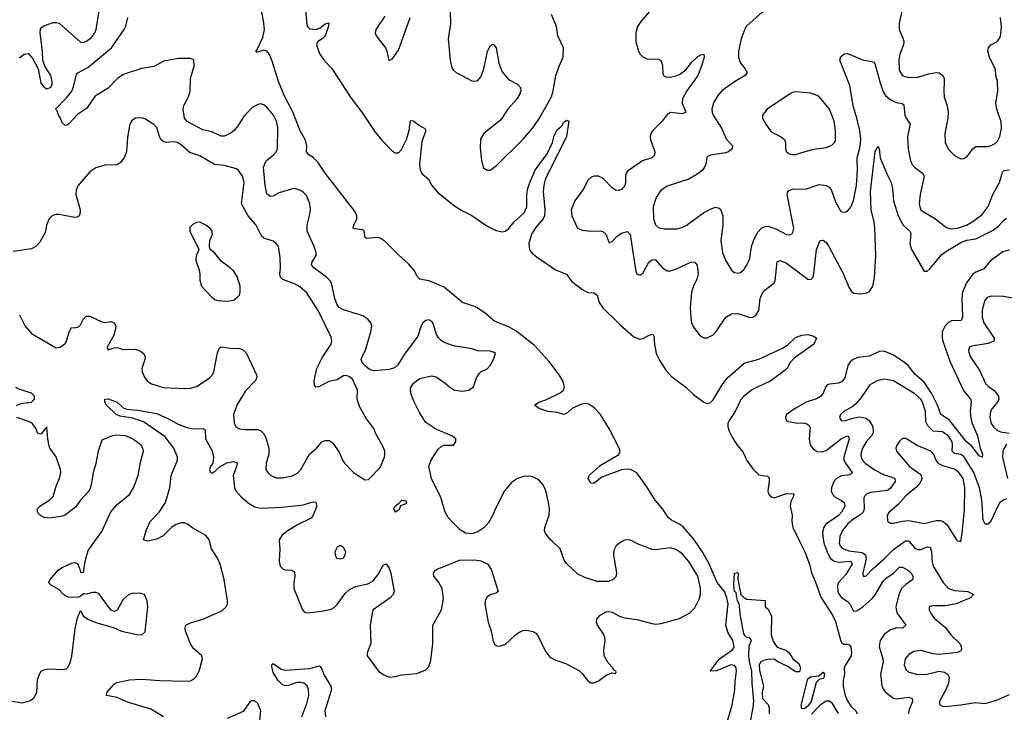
# Model space of a CAD drawing. Header units: inches. Extents: x 1682530 to 1839546, y 640742 to 791647.
# Tile 696 of 923: x 1815252 to 1821695, y 678879 to 683415. Entities that reach past the tile are written whole.
import ezdxf

# ---------------------------------------------------------------- set-up
doc = ezdxf.new("R2010")
doc.units = ezdxf.units.IN
doc.header["$MEASUREMENT"] = 0
for name, color, linetype in [('B8617', 7, 'Continuous'), ('B8618', 7, 'Continuous'), ('B8627', 7, 'Continuous'), ('B8628', 7, 'Continuous')]:
    doc.layers.add(name, color=color, linetype=linetype)

msp = doc.modelspace()

# ---------------------------------------------------------------- linework, layer by layer
at = {"layer": 'B8617', "color": 5}
for points, elevation in [([(1815190, 678953.8), (1815270, 678942.3), (1815323.3, 678956.7), (1815344.9, 678975.1), (1815364.2, 679010), (1815368.2, 679091.8), (1815380.7, 679130), (1815392.7, 679150), (1815410, 679158.7), (1815436.4, 679163.6), (1815540.1, 679159.9), (1815555.5, 679164.5), (1815570, 679176.4), (1815584.8, 679210), (1815592.6, 679247.4), (1815613.9, 679426.1), (1815630, 679498), (1815650, 679546), (1815670.5, 679510), (1815697.3, 679490), (1815750, 679468.4), (1815870, 679432.7), (1815918, 679410), (1816030, 679386.7), (1816054, 679390), (1816073.1, 679406.9), (1816091.5, 679570), (1816086.3, 679610), (1816069, 679650), (1816038.7, 679658.7), (1815990, 679656.9), (1815966.8, 679650), (1815930, 679617.2), (1815890, 679549.2), (1815870, 679539.3), (1815850, 679549.4), (1815830, 679572.3), (1815770, 679657.4), (1815750, 679664.7), (1815730, 679663.1), (1815690, 679653.6), (1815670, 679655.3), (1815644.9, 679635.1), (1815628.5, 679631.5), (1815570, 679632.6), (1815538.4, 679650), (1815505, 679685), (1815460.9, 679710), (1815440.9, 679730), (1815451.5, 679750), (1815506.7, 679813.3), (1815530, 679828.5), (1815590, 679855.8), (1815610, 679860.4), (1815630, 679853.4), (1815644.2, 679824.2), (1815650, 679798), (1815670, 679796), (1815679.4, 679870), (1815701, 679939), (1815744.7, 680000)], 440), ([(1816192.2, 678850), (1816110, 678900.6), (1815950, 678949.2), (1815890, 678976.1), (1815819, 678990), (1815822, 679010), (1815870, 679064.2), (1815890, 679074.3), (1815967.5, 679092.5), (1816050, 679096.1), (1816170, 679087.3), (1816337.6, 679082.4), (1816370, 679086.3), (1816390, 679097), (1816405.9, 679114.1), (1816425.4, 679150), (1816447.8, 679230), (1816442.9, 679250), (1816390, 679296.4), (1816368.7, 679328.7), (1816335.9, 679410), (1816333.8, 679430), (1816339.7, 679450), (1816370, 679466.4), (1816451.4, 679488.6), (1816575.1, 679544.9), (1816603.5, 679570), (1816611, 679590), (1816611, 679609), (1816589.9, 679750), (1816564.1, 679850), (1816547.2, 679890), (1816506.4, 679950), (1816495, 680000)], 420), ([(1816951, 680000), (1816954.7, 679950), (1816950.2, 679870.2), (1816957, 679837), (1816975.9, 679815.9), (1816990, 679811.6), (1817031.1, 679811.1), (1817050, 679799.1), (1817053.1, 679773.1), (1817045.8, 679725.8), (1817046.9, 679690), (1817103, 679550), (1817115.5, 679535.5), (1817130.6, 679530.6), (1817230, 679542), (1817290, 679555.8), (1817310, 679566.9), (1817330, 679586.5), (1817382.2, 679657.8), (1817410, 679682.8), (1817450, 679703), (1817530, 679721.1), (1817562.3, 679737.7), (1817598.5, 679781.5), (1817630, 679843.8), (1817651.1, 679851.1), (1817670, 679824), (1817680.8, 679790), (1817701.7, 679670), (1817696.5, 679650), (1817676.5, 679630), (1817566, 679550), (1817559.9, 679540.1), (1817544.8, 679450), (1817550.2, 679330), (1817526.7, 679270), (1817526.7, 679250), (1817599.1, 679150), (1817630, 679128.2), (1817670, 679110.4), (1817710, 679113.4), (1817750, 679124.4), (1817850, 679133.1), (1817910, 679157.6), (1817930, 679180.5), (1817942.2, 679217.8), (1817954.5, 679330), (1817955, 679450), (1818012.3, 679550), (1818025.3, 679625.3), (1818017.4, 679690), (1817995, 679730), (1817962.7, 679770), (1817959.1, 679790), (1817971.6, 679808.4), (1817983.9, 679816.1), (1818130, 679876.9), (1818230, 679879.1), (1818270, 679872.3), (1818314.6, 679850), (1818339.6, 679810), (1818384, 679670), (1818370, 679660.7), (1818330, 679649.6), (1818310, 679633.6), (1818297, 679610), (1818294.9, 679590), (1818317.3, 679470), (1818337.8, 679410), (1818350, 679344.7), (1818362.3, 679322.3), (1818374.6, 679314.6), (1818390, 679312.4), (1818430, 679323.6), (1818495.3, 679384.7), (1818517.6, 679402.4), (1818545.2, 679414.8), (1818570, 679416.5), (1818609.3, 679409.3), (1818630, 679396.9), (1818642.9, 679382.9), (1818690, 679282), (1818721.6, 679241.6), (1818760.2, 679220.2), (1818830, 679196.5), (1818910, 679152.8), (1818932.9, 679132.9), (1818970, 679084.9), (1818990, 679073.4), (1819010, 679073.1), (1819036.8, 679083.2), (1819090, 679122), (1819130, 679138), (1819150, 679134), (1819154.6, 679145.4), (1819154, 679150), (1819138, 679158), (1819132.7, 679170), (1819102.9, 679202.9), (1819077.6, 679250), (1819074.5, 679285.5), (1819084, 679350), (1819082, 679370), (1819074.3, 679390), (1819033.3, 679450), (1819026.4, 679470), (1819028.6, 679490), (1819050, 679515.3), (1819090, 679537.8), (1819110, 679539.6), (1819130, 679534.9), (1819177.3, 679510), (1819210, 679498.9), (1819290, 679486.5), (1819390, 679460.7), (1819410, 679457.6), (1819450, 679460.8), (1819570, 679493.4), (1819637, 679530), (1819670, 679563.8), (1819699.6, 679620.4), (1819708.2, 679650), (1819707.4, 679692.6), (1819689.2, 679770), (1819630, 679868), (1819590, 679915.2), (1819570, 679930.7), (1819550, 679944.4), (1819510, 679956.5), (1819410, 679943.1), (1819390, 679946.2), (1819300, 679980), (1819261.6, 680000)], 420), ([(1819197.6, 680000), (1819170, 679983.7), (1819156.3, 679970), (1819140.9, 679939.1), (1819138, 679910), (1819157.4, 679790), (1819152.6, 679767.4), (1819133.8, 679746.2), (1819103.6, 679736.4), (1819030, 679735.2), (1818950, 679761.7), (1818904, 679784), (1818830, 679853.8), (1818815.6, 679875.6), (1818789.9, 679949.9), (1818735.6, 680000)], 420), ([(1819869, 678771), (1819913.8, 678926.2), (1819932.6, 679027.4), (1819934.2, 679085.8), (1819943.2, 679150), (1819941.5, 679170), (1819930, 679186.2), (1819904.9, 679190), (1819811.2, 679151.2), (1819769.6, 679150), (1819830, 679227.5), (1819918.9, 679290), (1819927.9, 679310), (1819918.8, 679350), (1819885.2, 679405.2), (1819872.4, 679450), (1819887.3, 679590), (1819879.3, 679630), (1819864, 679670), (1819817.4, 679730), (1819760.5, 679860.5), (1819716.8, 679936.8), (1819671.7, 680000)], 380), ([(1820000, 679381.1), (1819990, 679393.2), (1819968.5, 679511.5), (1819960.7, 679590), (1819950, 679609.2), (1819941.2, 679661.2), (1819929.9, 679670), (1819925.1, 679714.9), (1819929.4, 679790.6), (1819950, 679794), (1819954, 679790), (1819952, 679750), (1819971.3, 679650), (1819990.7, 679630.7), (1820000, 679626)], 360), ([(1817099.2, 678850), (1817130, 678936.5), (1817143.5, 678990), (1817142.3, 679030), (1817132.4, 679052.4), (1817110.3, 679070.3), (1817090, 679075.8), (1817064.7, 679075.3), (1817010, 679054.6), (1816990, 679052.6), (1816970, 679061.2), (1816941.5, 679090), (1816910, 679140.5), (1816901.4, 679178.6), (1816902, 679190), (1816910, 679199.1), (1816962.3, 679162.3), (1816990, 679154.7), (1817150, 679165.8), (1817210, 679184.5), (1817218.8, 679178.8), (1817230, 679161.3), (1817243.6, 679123.6), (1817288.7, 679050), (1817292.9, 679030), (1817249.3, 678890), (1817253.9, 678850)], 380), ([(1816821, 678810), (1816829.6, 678890), (1816810, 678938), (1816790, 678955.1), (1816770, 678955.6), (1816760.7, 678950), (1816714.2, 678885.8), (1816610, 678839.1)], 420)]:
    msp.add_lwpolyline(points, dxfattribs=dict(at, elevation=elevation))
at = {"layer": 'B8617', "color": 5, "elevation": 440}
msp.add_lwpolyline([(1817350, 679972.7), (1817330, 679962), (1817314.8, 679930), (1817316, 679910), (1817324.7, 679890), (1817350, 679884), (1817370, 679891.3), (1817381.2, 679910), (1817385.2, 679930), (1817370, 679959)], close=True, dxfattribs=at)
at = {"layer": 'B8618', "color": 5}
for points, elevation in [([(1819671.7, 680000), (1819658.5, 680018.5), (1819593.8, 680093.8), (1819570, 680111), (1819517.7, 680137.7), (1819495.4, 680155.4), (1819461.2, 680210), (1819410, 680268.8), (1819356.1, 680356.1), (1819290, 680448.7), (1819250, 680469.1), (1819228.4, 680471.6), (1819190, 680467.4), (1819061.6, 680418.4), (1819010, 680377.4), (1818990, 680379.6), (1818972.4, 680410), (1818977.6, 680430), (1819050, 680496.1), (1819171.8, 680568.2), (1819180.7, 680590), (1819176, 680610), (1819112.7, 680732.7), (1819053.3, 680830), (1819012.3, 680872.3), (1818977.3, 680897.3), (1818950, 680902.6), (1818930, 680897.6), (1818868.9, 680871.1), (1818830, 680837), (1818810, 680830.5), (1818770, 680843.4), (1818707.2, 680850), (1818651.9, 680870), (1818620.5, 680890), (1818649.6, 680910), (1818695.2, 680924.8), (1818788.6, 680971.4), (1818811.1, 680990), (1818817.2, 681010), (1818807.4, 681050), (1818783.4, 681090), (1818717.8, 681177.8), (1818621.5, 681281.5), (1818497.9, 681377.9), (1818450, 681404.1), (1818370, 681436.4), (1818350, 681448.5), (1818296.4, 681496.4), (1818233.8, 681533.8), (1818150, 681563.2), (1818030, 681663.8), (1817930, 681704.1), (1817870, 681716.9), (1817853.7, 681733.7), (1817834.7, 681770), (1817797.3, 681817.3), (1817730, 681875.5), (1817642.9, 681962.9), (1817610, 681984.3), (1817590, 681989.3), (1817523.1, 681983.1), (1817511.3, 681991.3), (1817508.3, 682028.3), (1817498.2, 682038.2), (1817444.7, 682044.7), (1817434.5, 682050), (1817438.7, 682070), (1817457.9, 682110), (1817458.7, 682130), (1817442.6, 682162.6), (1817250, 682409.8), (1817202, 682482), (1817173.1, 682513.1), (1817143.1, 682530), (1817129.2, 682549.2), (1817131.1, 682590), (1817119.9, 682630), (1817088.2, 682688.2), (1817036.3, 682816.3), (1816986.3, 682910), (1816945.7, 683010), (1816904.6, 683144.6), (1816887.4, 683187.4), (1816870, 683209.1), (1816850, 683216.2), (1816810, 683203.1), (1816802.9, 683202.9), (1816794.5, 683210), (1816803.5, 683216.5), (1816842.4, 683297.6), (1816855, 683350), (1816847.6, 683407.6), (1816820.5, 683540.5)], 380), ([(1817113.6, 683573.6), (1817130, 683382), (1817135.3, 683370), (1817150, 683356.1), (1817190, 683351.8), (1817218.5, 683361.5), (1817250, 683388.5), (1817275.4, 683395.4), (1817272.6, 683372.6), (1817250.1, 683309.9), (1817230.9, 683289.1), (1817200.3, 683270), (1817194, 683250), (1817214.7, 683194.7), (1817246.4, 683146.4), (1817294.7, 683094.7), (1817421.9, 682901.9), (1817491.6, 682810), (1817578.1, 682678.1), (1817623, 682623), (1817690, 682556.1), (1817710, 682543.5), (1817730, 682542.8), (1817750, 682564.9), (1817783.9, 682630), (1817801.3, 682690), (1817810, 682756), (1817830, 682752), (1817863.9, 682723.9), (1817903.1, 682703.1), (1817908.9, 682690), (1817883.6, 682616.4), (1817868.9, 682470), (1817872.4, 682430), (1817884.9, 682404.9), (1817927.6, 682370), (1817949.2, 682330), (1817985.7, 682285.7), (1818090, 682201.3), (1818144.8, 682164.8), (1818210, 682132.1), (1818310, 682064.8), (1818370, 682034.6), (1818410, 682025.2), (1818430, 682030.2), (1818450, 682045.4), (1818488.6, 682091.4), (1818552.9, 682150), (1818571.6, 682190), (1818570.3, 682270), (1818578.3, 682310), (1818590.3, 682350), (1818624.7, 682430), (1818703.1, 682536.9), (1818738.5, 682610), (1818750, 682653.7), (1818770, 682694.4), (1818798.9, 682721.1), (1818810, 682740.7), (1818821.2, 682750), (1818830, 682756.3), (1818844.7, 682750), (1818830.2, 682650), (1818691.7, 682368.3), (1818682.2, 682330), (1818678.4, 682290), (1818688.4, 682170), (1818686.1, 682130), (1818676.8, 682110), (1818628.4, 682051.6), (1818601.9, 682010), (1818583.7, 681950), (1818588.4, 681908.4), (1818606.3, 681886.3), (1818639, 681859), (1818757.8, 681777.8), (1818829.5, 681749.5), (1818863.1, 681703.1), (1818930, 681650.1), (1818970, 681629.4), (1819010, 681626.2), (1819020.4, 681620.4), (1819030.1, 681610.1), (1819043.9, 681563.9), (1819068.6, 681528.6), (1819179.3, 681419.3), (1819270, 681339), (1819310, 681322.7), (1819331.8, 681328.2), (1819370.3, 681350.3), (1819395.6, 681355.6), (1819402.9, 681342.9), (1819407.2, 681287.2), (1819418.2, 681230), (1819440.8, 681180.8), (1819480, 681120), (1819518, 681078), (1819610, 681011), (1819661.1, 680961.1), (1819730, 680910.1), (1819750, 680901.4), (1819770, 680905.2), (1819790, 680926.8), (1819850, 681024.4), (1819884.5, 681070), (1819990, 681164.4), (1820000, 681167.3)], 380), ([(1815250, 683166), (1815282, 683190), (1815310, 683192.7), (1815338, 683158), (1815373.1, 683093.1), (1815390, 682999.5), (1815410, 682974.4), (1815430, 682963.2), (1815454.5, 682970), (1815463.5, 682990), (1815465.3, 683010), (1815455.4, 683050), (1815416.9, 683110), (1815403.6, 683150), (1815401.6, 683210), (1815385.3, 683330), (1815387.9, 683352.1), (1815395.6, 683364.4), (1815410, 683374.3), (1815470, 683395.8), (1815490, 683396.9), (1815510, 683391.3), (1815650, 683268.8), (1815670, 683266.3), (1815690, 683274), (1815722.4, 683297.6), (1815744.5, 683330), (1815752.5, 683350), (1815772.1, 683472.1)], 440), ([(1818069.4, 683470), (1818070.2, 683389.8), (1818056.9, 683290), (1818069.3, 683149.3), (1818080.6, 683100.6), (1818087.6, 683087.6), (1818108.4, 683068.4), (1818210, 683014.9), (1818230, 683011.8), (1818250, 683017), (1818270, 683041.6), (1818290, 683092.7), (1818312.3, 683207.7), (1818330, 683243.8), (1818350, 683255.8), (1818370.8, 683230.8), (1818388.2, 683130), (1818410, 683073.1), (1818450, 683024), (1818510, 682992.4), (1818530.1, 682970.1), (1818531.1, 682950), (1818524.1, 682930), (1818501.4, 682890), (1818447.2, 682830), (1818400.7, 682759.3), (1818290.3, 682670), (1818266.8, 682633.2), (1818265.1, 682574.9), (1818273.9, 682493.9), (1818286.1, 682446.1), (1818308.7, 682428.7), (1818330, 682430.4), (1818370, 682458), (1818550, 682634), (1818610, 682706.5), (1818650, 682764.1), (1818732.3, 682910), (1818744.1, 682950), (1818760.7, 683050), (1818783.8, 683116.2), (1818809, 683170), (1818809.8, 683230), (1818773.8, 683310), (1818764.1, 683370), (1818732.4, 683450)], 420), ([(1819376.2, 683470), (1819315.9, 683404.1), (1819295.5, 683370), (1819284.1, 683330), (1819283.8, 683270), (1819300.7, 683210), (1819311.7, 683190), (1819330, 683171.7), (1819358.4, 683158.4), (1819430, 683156.5), (1819447.9, 683147.9), (1819458, 683118), (1819461.1, 683061.1), (1819466.4, 683046.4), (1819481, 683041), (1819510, 683039.7), (1819547, 683047), (1819570, 683056.8), (1819612.3, 683087.7), (1819650, 683138), (1819690, 683174.3), (1819710, 683186), (1819730, 683190.4), (1819732, 683170), (1819714.3, 683110), (1819689.2, 683050), (1819618.6, 682950), (1819590, 682897), (1819588, 682868), (1819611.4, 682808.6), (1819590, 682799.7), (1819510, 682807.2), (1819490, 682794), (1819455.8, 682750), (1819394.9, 682690), (1819382.8, 682670), (1819378, 682650), (1819379.7, 682630), (1819409.2, 682550), (1819406.3, 682530), (1819399.6, 682520.4), (1819389.3, 682510.7), (1819328.4, 682490), (1819230, 682423.7), (1819220.4, 682410), (1819215.8, 682390), (1819217, 682350), (1819212.4, 682330), (1819190, 682302.9), (1819170, 682296.9), (1819150, 682299.7), (1819130, 682313), (1819070, 682375.1), (1819039, 682390), (1819010, 682389.7), (1818990, 682382), (1818970, 682364.5), (1818942.8, 682310), (1818884.2, 682230), (1818861.6, 682170), (1818865.1, 682130), (1818901.3, 682050), (1818935.9, 682035.9), (1818990, 682030.1), (1819050, 682032.7), (1819068.3, 682028.3), (1819086.7, 682010), (1819110, 681954.9), (1819130, 681961.7), (1819162.7, 681997.3), (1819190, 682017.3), (1819230, 682028.9), (1819247.8, 682007.8), (1819285.1, 681765.1), (1819290, 681750.8), (1819304.4, 681744.4), (1819310, 681743), (1819330, 681754.9), (1819370, 681827), (1819390, 681843.6), (1819410, 681844), (1819458.6, 681790), (1819490, 681771.1), (1819510, 681771), (1819550, 681782.7), (1819648.9, 681828.9), (1819670, 681827.4), (1819682.2, 681810), (1819688.6, 681790), (1819691.5, 681750), (1819683.2, 681716.8), (1819660.6, 681670), (1819648.4, 681630), (1819639.7, 681530), (1819643.6, 681463.6), (1819649.4, 681429.4), (1819662.1, 681402.1), (1819705, 681345), (1819730, 681332), (1819750, 681332), (1819790, 681351.8), (1819810, 681373.1), (1819873.8, 681466.2), (1819910, 681489.5), (1819952, 681492), (1820000, 681475.5)], 420), ([(1818735.6, 680000), (1818727.5, 680007.5), (1818692.3, 680050), (1818686.4, 680070), (1818688.4, 680090), (1818716.2, 680170), (1818718.6, 680210), (1818712.7, 680252.7), (1818694, 680330), (1818676.8, 680370), (1818650, 680402.4), (1818610, 680422.4), (1818590, 680426), (1818550, 680424.2), (1818510, 680409.6), (1818470, 680383.6), (1818424.2, 680330), (1818365.5, 680214.5), (1818349, 680170), (1818319.2, 680120.8), (1818290, 680088), (1818250, 680062.4), (1818210, 680048.2), (1818170, 680052.4), (1818134.9, 680074.9), (1818083.9, 680123.9), (1818056, 680156), (1818035.8, 680190), (1818007, 680287), (1817947.7, 680410), (1817929.8, 680490), (1817943.7, 680530), (1817990, 680601.7), (1818010, 680619.5), (1818030, 680628.2), (1818090, 680628), (1818106.6, 680650), (1818106.6, 680670), (1818079, 680690), (1817974.2, 680734.2), (1817910, 680777.2), (1817870, 680838.5), (1817830, 680922.5), (1817810.6, 680970), (1817810, 681002.8), (1817830, 681034), (1817870, 681064.6), (1817950, 681082), (1817976.5, 681076.5), (1818035.6, 681035.6), (1818064, 681010), (1818098, 680990), (1818150, 680981.9), (1818191.6, 680990), (1818222, 681010), (1818242.3, 681070), (1818260.2, 681099.8), (1818270, 681110.2), (1818310.6, 681129.4), (1818329.7, 681150), (1818352.8, 681190), (1818365.1, 681230), (1818356.8, 681236.8), (1818330, 681243.5), (1818250, 681246), (1818210, 681259.1), (1818090, 681280.4), (1818030, 681300.9), (1818010, 681313.7), (1817992.7, 681332.7), (1817982, 681350), (1817954.7, 681430), (1817950, 681438.4), (1817930, 681449.6), (1817910, 681444.7), (1817890, 681429.6), (1817879, 681410), (1817857.5, 681342.5), (1817770, 681225.6), (1817725.5, 681154.5), (1817704.2, 681135.8), (1817670, 681124.3), (1817570, 681115), (1817542.9, 681122.9), (1817511.1, 681150), (1817492.8, 681170), (1817486.6, 681190), (1817492.6, 681210), (1817515.1, 681250), (1817550.9, 681370), (1817555.4, 681410), (1817549.8, 681429.8), (1817530, 681453.3), (1817496.8, 681476.8), (1817370, 681514.7), (1817342.2, 681530), (1817330, 681548.3), (1817314.7, 681590), (1817292.9, 681690), (1817284.5, 681704.5), (1817259.2, 681730), (1817176.4, 681790), (1817161.8, 681810), (1817165.2, 681830), (1817192.1, 681870), (1817192.8, 681890), (1817179.3, 681930), (1817134.2, 682030), (1817132.4, 682070), (1817148.7, 682130), (1817154.4, 682170), (1817150.6, 682210), (1817130, 682258.9), (1817110, 682282.7), (1817090, 682296.1), (1817050, 682308.6), (1817030, 682306.4), (1816950, 682281.8), (1816910, 682258.5), (1816890, 682256.4), (1816870, 682275.1), (1816858.6, 682330), (1816848.4, 682450), (1816865, 682490), (1816913.8, 682530), (1816930.5, 682550), (1816938.4, 682570), (1816941.5, 682710), (1816933, 682750), (1816912.6, 682790), (1816870, 682842.2), (1816850, 682858), (1816830, 682863.5), (1816810, 682859.7), (1816770, 682837.7), (1816718.9, 682781.1), (1816680.5, 682719.5), (1816654.9, 682690), (1816630, 682668.8), (1816590, 682652), (1816570, 682652.1), (1816510, 682680.7), (1816450, 682693.5), (1816348.1, 682748.1), (1816330.8, 682770.8), (1816322.1, 682830), (1816326.9, 682853.1), (1816355.6, 682910), (1816366.7, 682946.7), (1816369.8, 683030), (1816393.7, 683110), (1816391.6, 683151.6), (1816370, 683162), (1816290, 683160.4), (1816195.8, 683144.2), (1816130, 683108.4), (1816050, 683094.6), (1815930, 683056.8), (1815891.6, 683030), (1815830, 682966.6), (1815746.6, 682913.4), (1815690, 682834.3), (1815630, 682794.5), (1815568.4, 682728.4), (1815550, 682722), (1815530, 682739), (1815518.9, 682770), (1815506.2, 682790), (1815498.2, 682818.2), (1815485.2, 682830), (1815557.3, 682902.7), (1815593.5, 682946.5), (1815604.8, 682975.2), (1815624.1, 683055.9), (1815631.8, 683068.2), (1815697.9, 683102.1), (1815852.2, 683230), (1815936.1, 683350), (1815946.8, 683373.2), (1815958.7, 683430)], 420), ([(1817642.4, 683437.6), (1817582.2, 683350), (1817577.6, 683330), (1817584.2, 683310), (1817645.8, 683230), (1817654.9, 683210), (1817668.2, 683148.2), (1817690, 683157.3), (1817730, 683214.9), (1817740.4, 683239.6), (1817806.4, 683430)], 420), ([(1820000, 683356.6), (1819988, 683332), (1819974.2, 683290), (1819956.9, 683210), (1819955.3, 683170), (1819968.9, 683130), (1820000, 683092.4)], 440), ([(1820000, 683049.7), (1819930, 683008.4), (1819849.4, 682950.6), (1819820.3, 682919.7), (1819792.3, 682870), (1819782, 682830), (1819782.9, 682810), (1819790.2, 682790), (1819844.9, 682704.9), (1819875.5, 682635.5), (1819917.6, 682590), (1819913.4, 682570), (1819890.3, 682550), (1819870, 682542.2), (1819772.3, 682527.7), (1819758.5, 682521.5), (1819748.2, 682511.8), (1819742.4, 682470), (1819734.4, 682450), (1819720.4, 682430), (1819697.1, 682410), (1819630, 682369.8), (1819490, 682325.6), (1819444.7, 682295.3), (1819416.3, 682250), (1819397.8, 682190), (1819400.2, 682110), (1819411.8, 682071.8), (1819433.3, 682053.3), (1819470, 682044.8), (1819550, 682046.5), (1819585.5, 682054.5), (1819613.5, 682066.5), (1819727.8, 682150), (1819770, 682174.6), (1819806.4, 682186.4), (1819830, 682180.5), (1819843.4, 682163.4), (1819852.4, 682130), (1819854.4, 682070), (1819839.7, 681970), (1819850.2, 681890.2), (1819870, 681840.7), (1819910, 681774.8), (1819930, 681758.8), (1819950, 681756.3), (1819970, 681760.7), (1819990, 681777.3), (1820000, 681792.3)], 440), ([(1815250, 681482), (1815288.4, 681408.4), (1815330, 681359.3), (1815490, 681265.7), (1815516, 681270), (1815550, 681295.5), (1815558.9, 681310), (1815576.3, 681370), (1815590, 681399.1), (1815610, 681396.4), (1815636.8, 681403.2), (1815650, 681416.3), (1815670, 681455.5), (1815690, 681474.4), (1815710, 681473.7), (1815790, 681436.5), (1815810, 681432.4), (1815850, 681438), (1815870.8, 681430), (1815880.7, 681410), (1815879.1, 681390), (1815867.7, 681350), (1815824.7, 681270), (1815823.6, 681263.6), (1815830, 681254), (1815870, 681267.3), (1815890, 681267.7), (1815930, 681255.8), (1816010, 681256.5), (1816030, 681251.8), (1816050, 681240.4), (1816063, 681230), (1816072, 681210), (1816070.3, 681190), (1816050.3, 681130), (1816052.8, 681110), (1816070, 681070.5), (1816088.1, 681048.1), (1816114.8, 681030), (1816190, 681006.4), (1816330, 681000.3), (1816370, 681003.1), (1816410, 681014), (1816492.9, 681067.1), (1816514.7, 681090), (1816522, 681110), (1816545.5, 681234.5), (1816556.6, 681263.4), (1816570, 681272), (1816630, 681263.1), (1816690, 681262.4), (1816710, 681254.4), (1816733, 681233), (1816802.6, 681090), (1816803.7, 681070), (1816792.4, 681050), (1816730, 680984.7), (1816672.4, 680890), (1816651.3, 680830), (1816656.1, 680776.1), (1816666.7, 680750), (1816690, 680736), (1816730, 680731.4), (1816810, 680731.6), (1816830, 680722.6), (1816850, 680703.8), (1816865.5, 680670), (1816882.4, 680610), (1816881.3, 680570), (1816864.9, 680510), (1816863.7, 680470), (1816874.9, 680450), (1816896.3, 680430), (1816930, 680414.9), (1816970, 680414.3), (1817030, 680425.3), (1817070, 680444.9), (1817091.2, 680468.8), (1817149.1, 680570.9), (1817193.5, 680610), (1817229.8, 680650.2), (1817250, 680660.3), (1817278.6, 680658.6), (1817301.8, 680641.8), (1817342.8, 680582.8), (1817364.4, 680530), (1817378, 680510), (1817436.3, 680450), (1817510, 680402), (1817535.5, 680404.5), (1817610, 680482), (1817639, 680550), (1817641.2, 680570), (1817640.9, 680590), (1817630, 680619), (1817583, 680703), (1817570, 680737), (1817521.1, 680801.1), (1817477, 680877), (1817459.7, 680930), (1817461.5, 680990), (1817430, 681062.1), (1817410, 681077), (1817390, 681084.3), (1817370, 681082.1), (1817330, 681057.3), (1817275.1, 681044.9), (1817210, 681011.8), (1817190, 681009.3), (1817182, 681022), (1817179.7, 681050), (1817196.2, 681130), (1817233.8, 681206.2), (1817291.1, 681290), (1817293.7, 681310), (1817290, 681336), (1817206.7, 681506.7), (1817130, 681625.4), (1817086.1, 681666.1), (1817050, 681685.1), (1816974.5, 681714.5), (1816958, 681730), (1816954, 681750), (1816958.9, 681790), (1816957.2, 681857.2), (1816944.5, 681930), (1816929.4, 681950), (1816910, 681965.1), (1816850, 681983.6), (1816836.2, 681996.2), (1816798.7, 682070), (1816747.7, 682130), (1816703.1, 682210), (1816720.9, 682350), (1816710.9, 682390), (1816685.7, 682425.7), (1816670, 682437.4), (1816590, 682460.3), (1816526.4, 682466.4), (1816430, 682523.1), (1816365.8, 682545.8), (1816310, 682593.5), (1816283.7, 682610), (1816255.8, 682615.8), (1816210, 682612), (1816190, 682616.9), (1816175.8, 682630), (1816166, 682650), (1816150, 682709.2), (1816130, 682729.5), (1816070, 682766.6), (1816050, 682772.7), (1816010, 682769.4), (1815985.7, 682754.3), (1815970, 682722), (1815957.7, 682642.3), (1815951.8, 682550), (1815934.9, 682510), (1815910, 682478.4), (1815890, 682464.2), (1815810, 682463), (1815750, 682444.2), (1815710, 682418.4), (1815632.2, 682327.8), (1815621.1, 682298.9), (1815619.1, 682270), (1815647, 682170), (1815648.2, 682150), (1815640.7, 682130), (1815630, 682122.9), (1815610, 682119.7), (1815510, 682139.2), (1815490, 682139.7), (1815466.5, 682133.5), (1815443.7, 682110), (1815428.2, 682070), (1815418.3, 682021.7), (1815382.8, 681957.2), (1815357.1, 681930), (1815330, 681914.7), (1815210, 681896.9)], 440), ([(1815232, 680888), (1815259.3, 680900.7), (1815330, 680910.3), (1815349.7, 680930), (1815348.7, 680950), (1815330, 680970.5), (1815253.1, 680993.1), (1815227.1, 681007.1)], 440), ([(1820000, 680957.2), (1819990.6, 680950), (1819971.7, 680928.3), (1819933.3, 680850), (1819894.4, 680790), (1819886.3, 680770), (1819885.5, 680750), (1819896.5, 680716.5), (1819917, 680677), (1819947.9, 680627.9), (1819985, 680585), (1820000, 680551.5)], 380), ([(1816495, 680000), (1816492.2, 680012.2), (1816470, 680038.3), (1816385.7, 680085.7), (1816350, 680110.9), (1816330, 680119.8), (1816310, 680120.7), (1816276.4, 680110), (1816247.5, 680092.5), (1816190, 680035.8), (1816150, 680014.3), (1816090, 680000.7), (1816062, 680010), (1816078.7, 680070), (1816105.1, 680130), (1816165.1, 680190), (1816205.9, 680254.1), (1816234.4, 680350), (1816242.2, 680430), (1816284.8, 680530), (1816285, 680550), (1816259.8, 680610), (1816202.9, 680682.9), (1816061.9, 680781.9), (1815990, 680805.5), (1815910, 680817.8), (1815883.5, 680830), (1815819.5, 680890), (1815809.3, 680910), (1815808.7, 680930), (1815830, 680932.4), (1815890, 680910.3), (1815930, 680874.4), (1815950, 680863.8), (1816022.9, 680857.1), (1816150, 680835.4), (1816230, 680800.2), (1816290, 680766.2), (1816345.3, 680745.3), (1816390, 680735.2), (1816450, 680738), (1816464.9, 680730), (1816467.2, 680670), (1816511.1, 680591.1), (1816520.8, 680550), (1816514.9, 680510), (1816500.3, 680490), (1816493.4, 680470), (1816501, 680450), (1816510, 680446), (1816530, 680455.5), (1816556.2, 680483.8), (1816607.1, 680512.9), (1816650, 680521.3), (1816670, 680515.3), (1816674, 680510), (1816671.1, 680490), (1816649.3, 680430), (1816656.9, 680350), (1816667.2, 680330), (1816702, 680290), (1816750, 680249.1), (1816790, 680224.7), (1816830, 680217.2), (1816970, 680223.2), (1817110, 680239.1), (1817170, 680258), (1817190, 680256.4), (1817196.2, 680230), (1817173.4, 680170), (1817159.2, 680150), (1817070, 680106.3), (1817008.9, 680070), (1816970, 680040.4), (1816950.3, 680010), (1816951, 680000)], 420), ([(1815744.7, 680000), (1815790, 680063.1), (1815848.5, 680191.5), (1815890, 680239.3), (1815970, 680306), (1815996.3, 680350), (1816028.2, 680430), (1816042, 680518), (1816062, 680590), (1816058.4, 680610), (1816047.6, 680630), (1815989.6, 680670), (1815945.2, 680690), (1815885.8, 680694.2), (1815853, 680687), (1815790, 680662.7), (1815764.5, 680590), (1815750.2, 680509.8), (1815733.1, 680450), (1815720.4, 680370), (1815710, 680339), (1815698.3, 680321.7), (1815650, 680269.4), (1815618, 680222), (1815550, 680171.5), (1815530, 680163.5), (1815450, 680151.3), (1815414.5, 680154.5), (1815390, 680165.1), (1815370, 680185.2), (1815366.9, 680210), (1815382.9, 680230), (1815450, 680270.3), (1815470, 680292.4), (1815492.7, 680367.3), (1815513.3, 680410), (1815520.4, 680450), (1815518.5, 680470), (1815491.6, 680551.6), (1815449.8, 680609.8), (1815444.6, 680624.6), (1815435.1, 680670), (1815430, 680748), (1815394.8, 680705.2), (1815390, 680702), (1815370, 680705.2), (1815358.5, 680738.5), (1815332.8, 680772.8), (1815310, 680784.7), (1815233.2, 680810)], 440), ([(1819261.6, 680000), (1819250, 680006), (1819230.5, 680009.5), (1819210, 680007.3), (1819197.6, 680000)], 420)]:
    msp.add_lwpolyline(points, dxfattribs=dict(at, elevation=elevation))
for points, elevation in [([(1816430, 682088.7), (1816410, 682088), (1816385.4, 682074.6), (1816366.4, 682053.6), (1816364.7, 682030), (1816424.7, 681910), (1816407.9, 681872.1), (1816404, 681850), (1816406.8, 681830), (1816424.5, 681784.5), (1816430.5, 681750.5), (1816430.7, 681710), (1816440.7, 681670), (1816510, 681597.3), (1816530, 681583), (1816550, 681577.1), (1816610, 681572.4), (1816650, 681579.3), (1816680.5, 681599.5), (1816689.6, 681610.4), (1816695.6, 681630), (1816695.1, 681670), (1816674.5, 681734.5), (1816651.3, 681770), (1816630, 681791.1), (1816571.9, 681831.9), (1816530, 681886), (1816499, 681910), (1816493.2, 681930), (1816497.2, 681970), (1816512.7, 682010), (1816510, 682034), (1816497.2, 682050), (1816470, 682069.2)], 460), ([(1817750, 680266), (1817734, 680246), (1817701, 680219), (1817698, 680210), (1817710, 680192), (1817730, 680204.7), (1817738, 680210), (1817746, 680234), (1817786, 680250), (1817782, 680262)], 440)]:
    msp.add_lwpolyline(points, close=True, dxfattribs=dict(at, elevation=elevation))
at = {"layer": 'B8627', "color": 5}
for points, elevation in [([(1820355.6, 680000), (1820390.1, 679930), (1820419.9, 679850), (1820432.8, 679792.8), (1820458.6, 679738.6), (1820493.8, 679633.8), (1820570, 679514.7), (1820590, 679474.1), (1820625.4, 679345.4), (1820630, 679335.9), (1820645.8, 679325.8), (1820670, 679326), (1820681.2, 679321.2), (1820690, 679308), (1820695.2, 679270), (1820693.3, 679250), (1820655.1, 679190), (1820648.4, 679170), (1820649, 679130), (1820640.4, 679090), (1820640.3, 679050), (1820654.7, 678990), (1820670.4, 678950), (1820690, 678919.6), (1820724.6, 678890), (1820731.8, 678870)], 380), ([(1820513.1, 680000), (1820514.4, 679990), (1820535.6, 679930), (1820556.9, 679890), (1820582.5, 679870), (1820610, 679862), (1820690.1, 679870.1), (1820700.8, 679850), (1820659, 679781), (1820610.1, 679730), (1820603.3, 679710), (1820606.6, 679670), (1820614.7, 679650), (1820630, 679631.8), (1820667.5, 679607.5), (1820685.5, 679590), (1820706.2, 679546.2), (1820710, 679542.8), (1820730, 679544.8), (1820770, 679571.3), (1820830, 679625), (1820850.7, 679649.3), (1820902.7, 679737.3), (1820922.9, 679757.1), (1820969.9, 679790), (1821010, 679830.2), (1821030, 679829.3), (1821067.5, 679807.5), (1821085, 679790), (1821096.2, 679770), (1821097.4, 679750), (1821050, 679717.1), (1821022.8, 679690), (1821004.5, 679650), (1820985.4, 679570), (1820991.5, 679530), (1821050.2, 679449.8), (1821030, 679431.5), (1820990, 679432.4), (1820950, 679420.6), (1820910, 679388.8), (1820883.5, 679350), (1820877.3, 679310), (1820900.8, 679230), (1820902.4, 679210), (1820885.4, 679130), (1820893.2, 679053.2), (1820904.1, 679030), (1820921.1, 679010), (1820970, 678972.6), (1820990, 678968.1), (1821070, 678978), (1821091.7, 678970), (1821094.5, 678950), (1821069.6, 678890.4), (1821067.9, 678870)], 420), ([(1820616, 680000), (1820615.3, 679990), (1820621.7, 679970), (1820634.5, 679954.5), (1820678, 679938), (1820766.2, 679926.2), (1820787.5, 679910), (1820792.2, 679887.8), (1820770.6, 679790.6), (1820771.3, 679771.3), (1820790, 679770.7), (1820838.3, 679821.7), (1820910, 679883.5), (1820972.4, 679947.6), (1821047.6, 680000)], 440), ([(1821071.4, 680000), (1821110, 679954.9), (1821130, 679944.7), (1821150, 679944.8), (1821190, 679962.2), (1821210, 679960.3), (1821219.2, 679930), (1821222.6, 679862.6), (1821230, 679836.4), (1821295, 679730), (1821330, 679691.2), (1821370, 679677.2), (1821456, 679670), (1821493.4, 679650), (1821474.4, 679630), (1821380.4, 679590), (1821310, 679576.6), (1821223.2, 679576.8), (1821203.8, 679570), (1821204.2, 679550), (1821211.7, 679530), (1821236.2, 679496.2), (1821310, 679434), (1821346.3, 679386.3), (1821403.6, 679330), (1821413.8, 679310), (1821414.3, 679290), (1821410, 679282.9), (1821389.1, 679270.9), (1821270, 679258.6), (1821230, 679263.2), (1821150, 679284.4), (1821103, 679277), (1821070, 679258.7), (1821047.4, 679230), (1821039.6, 679190), (1821050, 679160.5), (1821070, 679143.1), (1821130, 679126.9), (1821189.1, 679129.1), (1821270, 679148.2), (1821303.4, 679143.4), (1821323.1, 679130), (1821334.2, 679110), (1821330.2, 679070), (1821312.6, 679027.4), (1821270.4, 678950), (1821270.6, 678930), (1821290, 678918.7), (1821310, 678916.9), (1821411.9, 678928.1), (1821504.6, 678944.6), (1821570, 678938.2), (1821650, 678962.2), (1821730, 678996.1)], 440), ([(1821401.7, 680000), (1821410, 679998), (1821410.4, 680000)], 460), ([(1820000, 679626), (1820010, 679621), (1820130, 679612), (1820131.3, 679570), (1820150, 679556), (1820172.6, 679510), (1820170.1, 679390.1), (1820183.2, 679343.2), (1820210, 679306), (1820270, 679284.3), (1820287.2, 679270), (1820310.8, 679230.8), (1820350, 679199.5), (1820360.7, 679170), (1820355.9, 679144.1), (1820330, 679144.2), (1820279.6, 679179.6), (1820213.3, 679210), (1820190, 679227.8), (1820150, 679226.3), (1820120.3, 679219.7), (1820102.8, 679210), (1820090.5, 679190), (1820093.7, 679153.7), (1820118.7, 679050), (1820110.3, 679010), (1820112, 678970), (1820150, 678931.6), (1820157.5, 678910), (1820156.5, 678870)], 360), ([(1820000, 678709.3), (1820004.5, 678730), (1820032.9, 678807.1), (1820052, 678910), (1820055.4, 678955.4), (1820045, 679070), (1820043.4, 679150), (1820027.3, 679212.7), (1820023.2, 679250), (1820025.1, 679314.9), (1820042, 679350), (1820030, 679368), (1820010, 679369), (1820000, 679381.1)], 360), ([(1820610, 678872.5), (1820570, 678936.7), (1820550, 678953), (1820530, 678951.6), (1820490, 678926.4), (1820432.7, 678867.3)], 380)]:
    msp.add_lwpolyline(points, dxfattribs=dict(at, elevation=elevation))
at = {"layer": 'B8627', "color": 5, "elevation": 360}
msp.add_lwpolyline([(1820370, 678902.7), (1820366.1, 678926.1), (1820410, 679098.8), (1820427.9, 679112.1), (1820482.6, 679117.4), (1820510, 679142), (1820518, 679130), (1820513.6, 679106.4), (1820510, 679101.7), (1820484.6, 679095.4), (1820465, 679075), (1820430.9, 678950), (1820410, 678919.5), (1820390, 678903.5)], close=True, dxfattribs=at)
at = {"layer": 'B8628', "color": 5}
for points, elevation in [([(1820000, 683589.4), (1820130.2, 683590.2), (1820274.3, 683574.3), (1820292, 683570), (1820296, 683556), (1820296, 683550), (1820270.7, 683530), (1820180, 683500), (1820127.3, 683472.7), (1820093.4, 683450), (1820007.7, 683372.3), (1820000, 683356.6)], 440), ([(1821024.6, 683470), (1821007.2, 683392.8), (1821008.4, 683351.6), (1821033.8, 683290), (1821037.3, 683270), (1821034.7, 683250), (1821011.3, 683190), (1821005.8, 683150), (1821008.2, 683090), (1821020.7, 683060.7), (1821030, 683048.7), (1821042.8, 683042.8), (1821076.9, 683036.9), (1821130, 683039.7), (1821199.1, 683060.9), (1821250, 683070.2), (1821270, 683066.9), (1821292.4, 683050), (1821301.2, 683030), (1821302.8, 683010), (1821298.9, 682950), (1821302, 682910), (1821321.7, 682850), (1821329, 682810), (1821326.5, 682770), (1821306, 682670), (1821308.7, 682610), (1821328.7, 682570), (1821350, 682544.4), (1821370, 682524.9), (1821410, 682504.9), (1821430, 682506.4), (1821450, 682517.6), (1821490, 682568.5), (1821510, 682585.3), (1821590, 682585.3), (1821610, 682590.3), (1821635.2, 682604.8), (1821650, 682620.4), (1821666.2, 682650), (1821678.1, 682701.9), (1821673.9, 682746.1), (1821647, 682830), (1821640.3, 682870), (1821653.6, 682946.4), (1821649.8, 683010), (1821639.8, 683050), (1821636.8, 683090), (1821599.3, 683170), (1821587.6, 683210), (1821592.4, 683230), (1821608.2, 683250), (1821650, 683272.2), (1821670, 683304.9), (1821676.8, 683370), (1821671.6, 683428.4)], 460), ([(1820000, 681792.3), (1820010, 681807.3), (1820029.7, 681850.3), (1820041.7, 681930), (1820053.6, 681966.4), (1820079.4, 682020.6), (1820106, 682050), (1820130, 682060.2), (1820150, 682062.2), (1820204.1, 682044.1), (1820270, 682008.9), (1820290, 682007), (1820310, 682014.8), (1820317.7, 682050), (1820275.4, 682270), (1820275.9, 682284.1), (1820284.4, 682295.6), (1820313.5, 682306.5), (1820394.6, 682305.4), (1820484.2, 682335.8), (1820530, 682330.3), (1820550, 682317.6), (1820562.6, 682302.6), (1820590, 682222.8), (1820623.7, 682163.7), (1820630, 682157.3), (1820650, 682154), (1820670, 682160.7), (1820690, 682186.8), (1820708.6, 682231.4), (1820728.9, 682330), (1820733.9, 682430), (1820731.8, 682510), (1820750, 682576.3), (1820756.2, 682630), (1820749.9, 682690.1), (1820731.4, 682770), (1820706, 682850), (1820684.6, 682984.6), (1820618, 683150), (1820626.3, 683173.7), (1820650, 683192.2), (1820670, 683193.7), (1820770, 683152.8), (1820838.7, 683138.7), (1820849.2, 683129.2), (1820882, 683002), (1820903.6, 682943.6), (1820918.2, 682918.2), (1820950.3, 682890), (1820990, 682872.5), (1821026.5, 682866.5), (1821036.9, 682856.9), (1821045, 682790), (1821052.8, 682770), (1821079.6, 682730), (1821061.8, 682650), (1821065.4, 682570), (1821079, 682499), (1821091.3, 682470), (1821106.9, 682450), (1821160.9, 682410), (1821170.2, 682390), (1821143.8, 682270), (1821139.1, 682210), (1821142, 682190), (1821150.2, 682170.2), (1821160.9, 682160.9), (1821244.2, 682110), (1821310, 682058.7), (1821327.3, 682050), (1821350, 682046), (1821390, 682050.2), (1821447.3, 682070), (1821490, 682093.2), (1821550, 682139.1), (1821589.2, 682190.8), (1821620.7, 682270), (1821664.2, 682350), (1821683.6, 682416.4), (1821693.5, 682426.5), (1821730, 682431)], 440), ([(1820000, 683092.4), (1820002, 683090), (1820011.6, 683068.4), (1820000.5, 683050), (1820000, 683049.7)], 440), ([(1820000, 681475.5), (1820030, 681465.3), (1820050, 681467.6), (1820070, 681479.5), (1820088.8, 681511.2), (1820097.8, 681590), (1820113.2, 681626.8), (1820130, 681646.2), (1820186.9, 681690), (1820195, 681705), (1820210, 681830.3), (1820230, 681837.2), (1820270, 681821), (1820410, 681714.9), (1820430, 681713), (1820443.6, 681730), (1820449.8, 681750.2), (1820467.1, 681910), (1820490, 681968.2), (1820510, 681970.3), (1820530, 681955.3), (1820546.7, 681930), (1820637.8, 681757.8), (1820679.2, 681659.2), (1820694.5, 681634.5), (1820710, 681623.5), (1820750, 681620.5), (1820790, 681625), (1820810, 681632.9), (1820818.2, 681641.8), (1820834, 681670), (1820846.4, 681726.4), (1820854.6, 681870), (1820847.6, 682050), (1820843.1, 682090), (1820824.7, 682170), (1820819.2, 682290), (1820850, 682551), (1820870, 682586), (1820877.1, 682570), (1820882, 682510), (1820926.5, 682406.5), (1820956.1, 682350), (1820963.9, 682310), (1820969.2, 682230), (1821000.6, 682130), (1821033.4, 682070), (1821076.1, 682030), (1821080.6, 682020.6), (1821084.5, 682010), (1821077.5, 681950), (1821087.9, 681910), (1821170, 681768), (1821190, 681768.9), (1821210, 681786.2), (1821284.1, 681875.9), (1821306.6, 681893.4), (1821410, 681957), (1821450, 681970.9), (1821510, 681980.3), (1821622.5, 682037.5), (1821657.3, 682062.7), (1821690, 682099.7), (1821710, 682114.6)], 420), ([(1821730, 681906.2), (1821685, 681895), (1821604.7, 681835.3), (1821558.9, 681781.1), (1821510, 681762.3), (1821490, 681748), (1821447.4, 681692.6), (1821422.7, 681630), (1821417.8, 681590), (1821422.3, 681470), (1821414.9, 681450), (1821410, 681446), (1821350, 681443.2), (1821330, 681431.4), (1821309.4, 681410), (1821289, 681370), (1821287.7, 681332.3), (1821292.4, 681310), (1821339.6, 681179.6), (1821427.3, 680987.3), (1821474, 680930), (1821478, 680918), (1821471.8, 680850), (1821475.6, 680804.4), (1821485.7, 680770), (1821520.6, 680690), (1821537.3, 680610), (1821553.7, 680570), (1821550.6, 680550), (1821530, 680558.7), (1821482, 680622), (1821447.8, 680650), (1821334.3, 680794.3), (1821279.9, 680830), (1821259.1, 680890), (1821218.3, 680970), (1821170, 681042.5), (1821112.1, 681092.1), (1821065.2, 681150), (1821043.2, 681170), (1820970, 681218.5), (1820910, 681244.3), (1820878.7, 681241.3), (1820810, 681211.9), (1820737.3, 681202.7), (1820705.7, 681190), (1820686.3, 681173.7), (1820671.8, 681150), (1820650.8, 681070), (1820633.4, 681046.6), (1820610, 681034.5), (1820551.2, 681028.8), (1820536.9, 681023.1), (1820526.6, 681013.4), (1820509.3, 680970), (1820492, 680948), (1820466.6, 680933.4), (1820398, 680910), (1820327, 680870), (1820270.4, 680830), (1820263.1, 680810), (1820268.4, 680790), (1820282.9, 680782.9), (1820330, 680774.3), (1820390, 680773), (1820407.5, 680767.5), (1820418, 680758), (1820424, 680744), (1820417.3, 680670), (1820425.2, 680630), (1820444.9, 680604.9), (1820470, 680588.1), (1820505, 680585), (1820530, 680593.2), (1820630, 680673.1), (1820670, 680690.1), (1820678.4, 680678.4), (1820679.8, 680670), (1820645.7, 680550), (1820646.3, 680530), (1820655.9, 680510), (1820700.7, 680450), (1820697.3, 680442.7), (1820684.6, 680435.4), (1820630, 680427.1), (1820596.6, 680410), (1820579.1, 680390), (1820563.8, 680350), (1820563.3, 680330), (1820570, 680308.2), (1820588, 680288), (1820630, 680267.5), (1820650, 680251), (1820651.2, 680230), (1820629.2, 680190), (1820610.8, 680169.2), (1820525.4, 680110), (1820512.1, 680087.9), (1820505.9, 680054.1), (1820513.1, 680000)], 420), ([(1821750, 681591.3), (1821690, 681602.3), (1821610, 681605.6), (1821584.1, 681595.9), (1821565.9, 681574.1), (1821549.5, 681510.5), (1821550, 681466.8), (1821562.2, 681430), (1821628.7, 681330), (1821626, 681310), (1821590, 681294.2), (1821482.8, 681277.2), (1821468, 681270), (1821460.3, 681250), (1821462.3, 681237.7), (1821471.7, 681210), (1821535.5, 681115.5), (1821573.2, 681033.2), (1821592.9, 681012.9), (1821630, 680986.2), (1821656.8, 680950), (1821659, 680930), (1821650.2, 680910), (1821615.2, 680870), (1821605.1, 680850), (1821600.8, 680810), (1821610.1, 680770), (1821625.9, 680745.9), (1821650, 680725.6), (1821670, 680717.2), (1821727.1, 680707.1)], 440), ([(1820000, 681167.3), (1820090, 681193.1), (1820238.9, 681261.1), (1820276.6, 681283.4), (1820330, 681334), (1820370, 681350.3), (1820410, 681353.4), (1820450, 681342.8), (1820466, 681330), (1820448.4, 681290), (1820320.4, 681199.6), (1820295.1, 681170), (1820271.2, 681128.8), (1820260.5, 681119.5), (1820167, 681050), (1820046.8, 680993.2), (1820000, 680957.2)], 380), ([(1821710, 680276.5), (1821690, 680269.2), (1821667.2, 680252.8), (1821652.3, 680230), (1821610, 680135.1), (1821590, 680111.6), (1821570, 680112), (1821557.4, 680137.4), (1821547.6, 680270), (1821533.9, 680350), (1821496.4, 680450), (1821430, 680554.7), (1821410, 680567.1), (1821370, 680575.4), (1821354.3, 680590), (1821356.9, 680630), (1821353.3, 680650), (1821327.9, 680690), (1821290, 680716.4), (1821230, 680720.8), (1821195.3, 680755.3), (1821182.4, 680782.4), (1821179.6, 680850), (1821160.8, 680910), (1821149, 680930), (1821110, 680965), (1820970, 681049.7), (1820910, 681060.4), (1820862.8, 681050), (1820815.1, 681024.9), (1820759.6, 680940.4), (1820722, 680898), (1820700.7, 680879.3), (1820645.5, 680850), (1820623.8, 680830), (1820616.3, 680810), (1820630, 680788.9), (1820655.3, 680790), (1820712.2, 680807.8), (1820750, 680814), (1820790, 680804.7), (1820810.1, 680790.1), (1820832.5, 680752.5), (1820837.8, 680730), (1820836.2, 680710), (1820827.3, 680690), (1820791.8, 680650), (1820766.6, 680610), (1820757.3, 680570), (1820759, 680550), (1820767.1, 680530), (1820784.2, 680510), (1820850, 680465.6), (1820910, 680434.6), (1820960.4, 680420.4), (1820979.6, 680410), (1820980.2, 680390), (1820950, 680346.5), (1820930, 680331.1), (1820821.6, 680318.4), (1820795.8, 680310), (1820782.6, 680297.4), (1820776.7, 680283.3), (1820778.6, 680210), (1820772.8, 680190), (1820750.2, 680170), (1820710, 680147.1), (1820670, 680112.5), (1820635.9, 680070), (1820618, 680030), (1820616, 680000)], 440), ([(1821410.4, 680000), (1821420.5, 680050), (1821435.6, 680204.4), (1821436.9, 680350), (1821425.2, 680410), (1821396.8, 680450), (1821370, 680472), (1821292.6, 680492.6), (1821267.4, 680507.4), (1821249.8, 680530), (1821232.5, 680572.5), (1821213.6, 680590), (1821125.7, 680625.7), (1821050, 680672.3), (1821030, 680672.3), (1821010, 680656), (1820993, 680630), (1820986.4, 680610), (1820990.5, 680590), (1821074.9, 680490), (1821142.2, 680442.2), (1821151.6, 680430), (1821154.8, 680410), (1821149.5, 680390), (1821123.9, 680356.1), (1821050, 680297.4), (1821000.3, 680239.7), (1820941.3, 680190), (1820928.9, 680170), (1820930.4, 680130.4), (1820950, 680118.4), (1820970, 680118), (1821027.9, 680132.1), (1821070, 680135), (1821170, 680116.6), (1821250, 680136.1), (1821276, 680136), (1821291.3, 680131.3), (1821319.6, 680110), (1821382.8, 680010), (1821390, 680002.8), (1821401.7, 680000)], 460), ([(1821710, 680634.6), (1821693.8, 680610), (1821686.6, 680590), (1821684.2, 680550), (1821717.2, 680410)], 440), ([(1820000, 680551.5), (1820010, 680529.1), (1820050, 680473), (1820090, 680433.8), (1820146.4, 680426.4), (1820155.8, 680415.8), (1820157.1, 680390), (1820147.5, 680330), (1820151.3, 680310), (1820167.6, 680290), (1820190, 680283.2), (1820270, 680312.9), (1820317.1, 680310), (1820314.7, 680290), (1820299.5, 680260.5), (1820293.1, 680230), (1820307.9, 680170), (1820303.9, 680130), (1820311.2, 680090), (1820355.6, 680000)], 380), ([(1821047.6, 680000), (1821050, 680001.7), (1821070, 680001.6), (1821071.4, 680000)], 440)]:
    msp.add_lwpolyline(points, dxfattribs=dict(at, elevation=elevation))
at = {"layer": 'B8628', "color": 5, "elevation": 460}
msp.add_lwpolyline([(1820330, 682942), (1820310, 682938), (1820290, 682927), (1820142.8, 682830), (1820113.4, 682790), (1820113, 682770), (1820134, 682730), (1820170, 682681.6), (1820230.3, 682650.3), (1820256.3, 682630), (1820263, 682610), (1820263, 682570), (1820270.8, 682550), (1820290, 682536.3), (1820310, 682532.4), (1820330, 682532.2), (1820370, 682544.6), (1820450, 682567.8), (1820530, 682578), (1820567.1, 682592.9), (1820585.1, 682610), (1820590, 682621), (1820590.8, 682690), (1820581.5, 682750), (1820552.4, 682830), (1820490, 682903.7), (1820470, 682918.4), (1820430, 682934)], close=True, dxfattribs=at)

doc.saveas('drawing.dxf')
